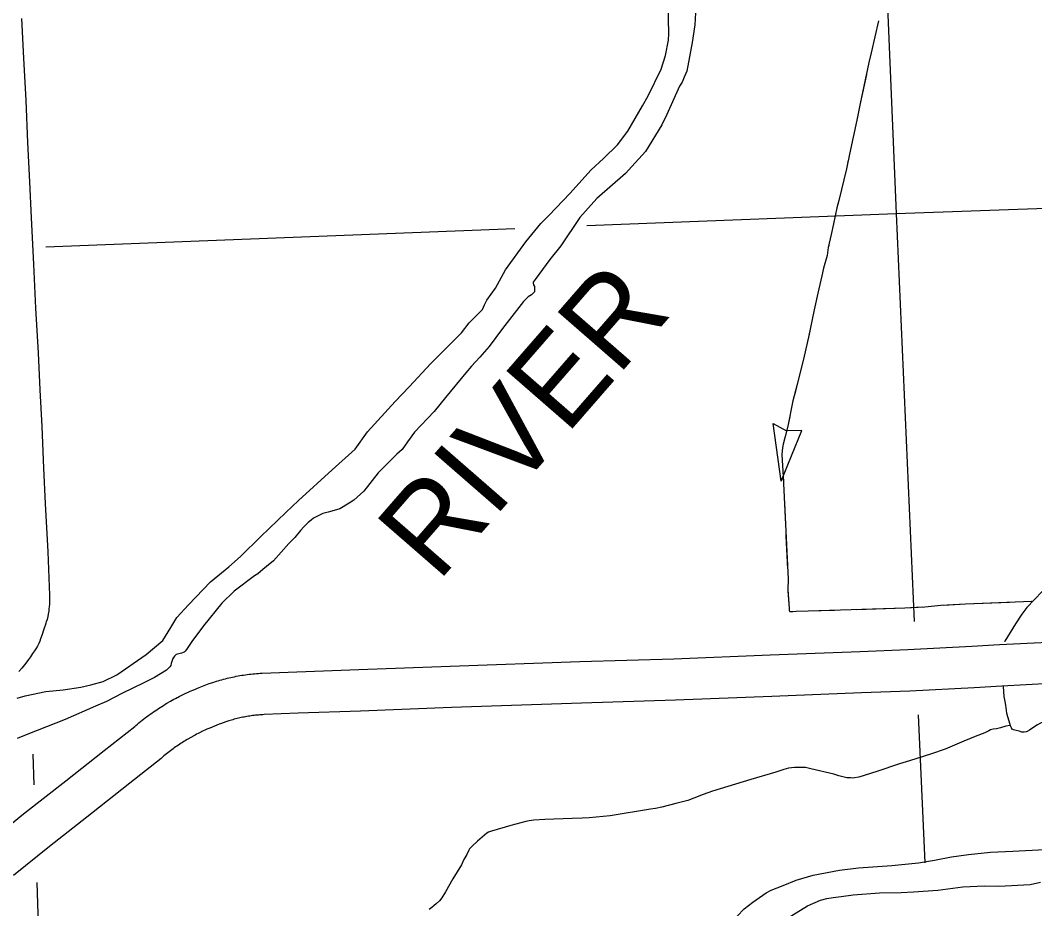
# Model space of a CAD drawing. Extents: x 1720274 to 1751788, y 372074 to 391887.
# Drawn here: x 1738461 to 1739427, y 378212 to 379057 of the extents above; entities that cross this region are included whole.
import ezdxf

# ---------------------------------------------------------------- set-up
doc = ezdxf.new("R2010")
doc.units = 0
for name, color, linetype in [('Level 10', 7, 'Continuous'), ('Level 35', 7, 'Continuous'), ('Level 43', 7, 'Continuous'), ('Level 5', 7, 'Continuous'), ('Level 9', 7, 'Continuous')]:
    doc.layers.add(name, color=color, linetype=linetype)

msp = doc.modelspace()

# ---------------------------------------------------------------- linework, layer by layer
at = {"layer": 'Level 10'}
for p, q in [((1738610.83, 378412.58), (1738610.98, 378412.66)), ((1738629.05, 378377.54), (1738629.21, 378377.62))]:
    msp.add_line(p, q, dxfattribs=at)
for points in [[(1738462.61, 379058.87), (1738464.46, 379020.96), (1738466.76, 378980.65), (1738468.17, 378940.77), (1738470.1, 378903.37), (1738471.78, 378869.07), (1738473.9, 378825.07), (1738475.84, 378783.04), (1738478.31, 378740.5), (1738479.99, 378705.37), (1738481.75, 378670.52), (1738483.43, 378630.95), (1738485.1, 378597.26), (1738487.67, 378551.17), (1738489.01, 378510), (1738489.01, 378505.62), (1738489.01, 378504.29), (1738489.01, 378501.51), (1738488.85, 378498.78), (1738488.62, 378496.92), (1738488.4, 378494.84), (1738487.9, 378491.82), (1738487.44, 378489.53), (1738486.85, 378486.9), (1738486.12, 378484.59), (1738485.76, 378483.35), (1738485.13, 378481.15), (1738484.23, 378478.43), (1738483.57, 378476.74), (1738482.05, 378472.35), (1738480.63, 378468.43), (1738479.85, 378466.21), (1738478.89, 378463.91), (1738477.64, 378461.41), (1738476.15, 378458.93), (1738474.89, 378457.04), (1738473.94, 378455.64), (1738473.05, 378454.32), (1738470.95, 378451.21), (1738469.12, 378448.61), (1738466.61, 378445.21), (1738462.81, 378440.61), (1738459.93, 378437.42)], [(1738610.98, 378412.66), (1738612.6, 378413.49), (1738614.35, 378414.37), (1738617.75, 378416.02), (1738621.17, 378417.62), (1738623, 378418.43), (1738626.51, 378419.95), (1738631.6, 378422.01), (1738636.3, 378423.87), (1738638, 378424.52), (1738641.28, 378425.73), (1738644.63, 378426.88), (1738647.96, 378427.95), (1738649.7, 378428.49), (1738651.4, 378428.99), (1738653.1, 378429.47), (1738654.81, 378429.94), (1738656.53, 378430.39), (1738658.24, 378430.82), (1738659.97, 378431.23), (1738661.69, 378431.63), (1738663.42, 378432.01), (1738665.16, 378432.37), (1738666.9, 378432.72), (1738668.64, 378433.05), (1738670.38, 378433.36), (1738672.13, 378433.65), (1738673.88, 378433.92), (1738675.63, 378434.18), (1738677.39, 378434.42), (1738679.15, 378434.64), (1738680.91, 378434.85), (1738682.67, 378435.03), (1738684.43, 378435.2), (1738686.2, 378435.35), (1738687.96, 378435.48), (1738689.73, 378435.6), (1738691.52, 378435.7), (1738724.42, 378437.11), (1738783.69, 378439.11), (1738870.44, 378442.35), (1738994.09, 378446.7), (1739083.5, 378449.4), (1739175.1, 378453), (1739260.62, 378456.4), (1739306.16, 378458.19), (1739367.18, 378461.27), (1739393.46, 378462.89), (1739439.69, 378465.32)], [(1739441.97, 378425.88), (1739395.71, 378423.45), (1739369.39, 378421.83), (1739307.93, 378418.73), (1739262.18, 378416.94), (1739176.66, 378413.53), (1739084.87, 378409.93), (1738995.38, 378407.22), (1738871.87, 378402.87), (1738785.09, 378399.63), (1738725.93, 378397.64), (1738693.46, 378396.25), (1738692.11, 378396.17), (1738690.73, 378396.08), (1738689.36, 378395.98), (1738687.99, 378395.86), (1738686.63, 378395.73), (1738685.26, 378395.59), (1738683.89, 378395.43), (1738682.53, 378395.26), (1738681.17, 378395.07), (1738679.81, 378394.87), (1738678.45, 378394.66), (1738677.1, 378394.43), (1738675.74, 378394.19), (1738674.39, 378393.94), (1738673.04, 378393.67), (1738671.7, 378393.39), (1738670.36, 378393.09), (1738669.02, 378392.78), (1738667.68, 378392.46), (1738666.35, 378392.13), (1738665.02, 378391.78), (1738663.69, 378391.42), (1738662.37, 378391.04), (1738661.05, 378390.65), (1738659.79, 378390.27), (1738657.12, 378389.41), (1738654.52, 378388.51), (1738651.9, 378387.55), (1738650.66, 378387.07), (1738646.28, 378385.34), (1738641.75, 378383.5), (1738638.89, 378382.27), (1738637.56, 378381.67), (1738634.7, 378380.35), (1738631.86, 378378.97), (1738630.51, 378378.29), (1738629.05, 378377.54)], [(1738430.01, 378273.83), (1738464.49, 378301.78), (1738504.63, 378333.15), (1738541.13, 378361.99), (1738570.27, 378385.07), (1738571.35, 378386), (1738572.81, 378387.23), (1738574.28, 378388.45), (1738575.77, 378389.66), (1738577.26, 378390.85), (1738578.77, 378392.03), (1738580.28, 378393.19), (1738581.81, 378394.34), (1738583.34, 378395.48), (1738584.89, 378396.6), (1738586.44, 378397.71), (1738588.01, 378398.81), (1738589.59, 378399.89), (1738591.17, 378400.96), (1738592.77, 378402.01), (1738594.37, 378403.05), (1738595.98, 378404.07), (1738597.61, 378405.08), (1738599.24, 378406.08), (1738600.92, 378407.08), (1738604.19, 378408.97), (1738607.49, 378410.81), (1738609.21, 378411.73), (1738610.83, 378412.58)], [(1738629.21, 378377.62), (1738627.75, 378376.85), (1738626.43, 378376.14), (1738623.67, 378374.61), (1738620.94, 378373.03), (1738619.64, 378372.26), (1738618.32, 378371.45), (1738617, 378370.62), (1738615.68, 378369.79), (1738614.38, 378368.95), (1738613.08, 378368.09), (1738611.79, 378367.22), (1738610.51, 378366.34), (1738609.23, 378365.45), (1738607.97, 378364.55), (1738606.71, 378363.63), (1738605.46, 378362.71), (1738604.22, 378361.77), (1738602.99, 378360.82), (1738601.76, 378359.87), (1738600.55, 378358.9), (1738599.34, 378357.91), (1738598.14, 378356.92), (1738596.96, 378355.92), (1738595.41, 378354.59), (1738565.63, 378331.01), (1738529.03, 378302.09), (1738489.09, 378270.87), (1738454.85, 378243.12)]]:
    msp.add_lwpolyline(points, dxfattribs=at)
at = {"layer": 'Level 35'}
for points in [[(1739551.98, 378620.37), (1739546.88, 378616.5), (1739520.17, 378595.92), (1739513.87, 378589.91), (1739504.26, 378581.95), (1739478.3, 378557.93), (1739472.6, 378551.17), (1739469.9, 378547.71), (1739464.95, 378542.01), (1739434.04, 378513.32), (1739419.49, 378498.3), (1739414.68, 378491.84), (1739408.68, 378482.68), (1739398.48, 378466.16), (1739398.27, 378465.72)], [(1739396.9, 378422.87), (1739397.58, 378413.45), (1739398.48, 378408.64), (1739399.23, 378405.19), (1739399.98, 378397.68), (1739402.23, 378390.47), (1739403.43, 378385.96), (1739404.78, 378383.26)], [(1739483.39, 378415.18), (1739473.56, 378411.24), (1739463.99, 378407.04), (1739463.25, 378406.29), (1739461.89, 378405), (1739460.06, 378403.64), (1739456.06, 378400.72), (1739452.12, 378398.21), (1739445.61, 378394.14), (1739441.54, 378392.17), (1739436.86, 378390.06), (1739432.25, 378388.16), (1739429.6, 378386.53), (1739424.31, 378382.93), (1739421.94, 378381.37), (1739419.63, 378380.08), (1739418.82, 378379.88), (1739416.98, 378379.54), (1739414.75, 378379.61), (1739412.1, 378380.42), (1739409.32, 378381.24), (1739406.67, 378381.85), (1739405.38, 378382.53), (1739404.78, 378383.26)], [(1739403.43, 378385.96), (1739399.34, 378385.16), (1739394.4, 378383.73), (1739390.38, 378382.73), (1739387.2, 378382.31), (1739384.69, 378381.81), (1739383.1, 378380.97), (1739379.33, 378378.79), (1739370.12, 378375.44), (1739359.4, 378370.91), (1739341.57, 378363.37), (1739328.5, 378358.84), (1739307.65, 378352.39), (1739298.27, 378349.54), (1739276.67, 378342.08), (1739259.42, 378336.88), (1739255.32, 378335.96), (1739253.73, 378335.79), (1739251.63, 378335.96), (1739248.12, 378336.21), (1739240.5, 378338.06), (1739235.56, 378339.65), (1739213.95, 378344.68), (1739208.85, 378345.77), (1739204.41, 378345.93), (1739198.38, 378345.85), (1739192.68, 378345.26), (1739188.08, 378344.09), (1739185.23, 378343.17), (1739180.46, 378341.41), (1739156.85, 378334.54), (1739120.25, 378323.47), (1739111.29, 378320.12), (1739102.5, 378316.85), (1739096.64, 378314.67), (1739085.25, 378311.57), (1739072.1, 378308.14), (1739065.91, 378306.96), (1739061.14, 378306.38), (1739022.95, 378299.92), (1739002.86, 378297.91), (1738996.16, 378297.58), (1738986.78, 378297.41), (1738960.74, 378296.49), (1738950.02, 378295.82), (1738945.66, 378295.31), (1738942.48, 378294.47), (1738928.41, 378290.79), (1738909.74, 378285.34), (1738907.15, 378284.5), (1738905.39, 378283.33), (1738903.04, 378281.4), (1738896.43, 378275.7), (1738891.49, 378271.01), (1738888.97, 378268.41), (1738888.14, 378267.15), (1738886.46, 378263.21), (1738883.62, 378258.35), (1738881.27, 378253.16), (1738873.15, 378239.83), (1738866.03, 378227.68), (1738862.6, 378221.98), (1738860.34, 378219.04), (1738857.16, 378216.19), (1738855.23, 378214.52), (1738853.05, 378212.76), (1738850.46, 378210.75)]]:
    msp.add_lwpolyline(points, dxfattribs=at)
at = {"layer": 'Level 43'}
for p, q in [((1739178.11, 378673.35), (1739190.77, 378666.41)), ((1739185.58, 378618.3), (1739178.11, 378673.35)), ((1739185.58, 378618.3), (1739205.38, 378666.68)), ((1739205.38, 378666.68), (1739190.96, 378666.37))]:
    msp.add_line(p, q, dxfattribs=at)
for points in [[(1739278.25, 379056.39), (1739271.21, 379026.01), (1739269.07, 379016.81), (1739260.79, 378977.96), (1739257.73, 378961.91), (1739250.48, 378929.61), (1739247.62, 378915.7), (1739240.47, 378885.65), (1739238.63, 378878.49), (1739235.46, 378863.26), (1739233.12, 378853.14), (1739230.46, 378840.87), (1739229.23, 378833.31), (1739225.86, 378821.14), (1739224.43, 378813.68), (1739220.35, 378797.22), (1739217.08, 378781.37), (1739211.56, 378755.61), (1739207.48, 378737.41), (1739200.74, 378710.42), (1739196.65, 378694.88), (1739191.95, 378670.86), (1739189.5, 378660.84), (1739187.36, 378653.48), (1739186.85, 378650.21), (1739186.44, 378647.35), (1739186.34, 378643.87), (1739187.46, 378622.5), (1739189.91, 378570.88), (1739192.16, 378525.18), (1739191.85, 378515.37), (1739193.08, 378497.68), (1739193.18, 378495.43), (1739193.38, 378494.82), (1739193.69, 378494.51), (1739194.2, 378494.41), (1739195.12, 378494.41), (1739196.55, 378494.41), (1739199.82, 378494.61), (1739211.36, 378494.9), (1739303.27, 378498), (1739322.27, 378498.98), (1739337.59, 378500.33), (1739360.86, 378501.69), (1739424.18, 378504.17)], [(1739278.25, 379056.39), (1739271.21, 379026.01), (1739271.19, 379025.91)], [(1739266.67, 379005.55), (1739260.79, 378977.96), (1739257.73, 378961.91), (1739253.78, 378944.33)], [(1739249.32, 378923.96), (1739247.62, 378915.7), (1739240.47, 378885.65), (1739238.63, 378878.49), (1739235.46, 378863.26), (1739235.4, 378862.97)], [(1739230.84, 378842.62), (1739230.46, 378840.87), (1739229.23, 378833.31), (1739225.86, 378821.14), (1739224.43, 378813.68), (1739220.35, 378797.22), (1739217.13, 378781.61)], [(1739212.76, 378761.21), (1739211.56, 378755.61), (1739207.48, 378737.41), (1739200.74, 378710.42), (1739198.1, 378700.4)], [(1739193.74, 378680.01), (1739191.95, 378670.86), (1739189.5, 378660.84), (1739187.36, 378653.48), (1739186.85, 378650.21), (1739186.44, 378647.35), (1739186.34, 378643.87), (1739187.46, 378622.5), (1739187.66, 378618.32)], [(1739188.65, 378597.49), (1739189.91, 378570.88), (1739190.14, 378566.24)], [(1739190.14, 378566.24), (1739191.68, 378534.99)], [(1739191.94, 378514.16), (1739193.08, 378497.68), (1739193.18, 378495.43), (1739193.38, 378494.82), (1739193.69, 378494.51), (1739194.2, 378494.41), (1739195.12, 378494.41), (1739196.55, 378494.41), (1739199.82, 378494.61), (1739211.36, 378494.9), (1739236.37, 378495.74)], [(1739340.53, 378500.51), (1739360.86, 378501.69), (1739403.03, 378503.34)], [(1739423.87, 378504.16), (1739424.18, 378504.17)], [(1739257.22, 378496.45), (1739303.27, 378498), (1739319.74, 378498.85)]]:
    msp.add_lwpolyline(points, dxfattribs=at)
at = {"layer": 'Level 5'}
for points in [[(1739259.46, 379720.32), (1739295.01, 378873.27)], [(1739295.01, 378873.27), (1739615.95, 378884.67)], [(1739000.74, 378861.73), (1739295.01, 378873.27)], [(1739295.01, 378873.27), (1739312.16, 378484.95)], [(1738485.62, 378841.53), (1738931.91, 378859.03)], [(1739316.09, 378395.97), (1739322.31, 378255.26)], [(1738473.2, 378358.73), (1738474.14, 378329.48)], [(1738477.12, 378236.4), (1738485.1, 377987.36)]]:
    msp.add_lwpolyline(points, dxfattribs=at)
at = {"layer": 'Level 9'}
for points in [[(1739104.76, 379075.58), (1739103.3, 379052.59), (1739100.91, 379035.95), (1739095.92, 379008.48), (1739093.22, 379002.97), (1739091.25, 378998.29), (1739088.65, 378994.44), (1739076.59, 378967.5), (1739072.02, 378957.51), (1739056.33, 378932.03), (1739043.34, 378917.88), (1739037.52, 378911.33), (1739010.18, 378887.4), (1738993.87, 378869.2), (1738975.99, 378842.25), (1738965.49, 378829.35), (1738951.46, 378810.32), (1738949.59, 378807.93), (1738949.59, 378806.78), (1738949.9, 378805.33), (1738950.94, 378803.66), (1738950.94, 378800.96), (1738950.74, 378798.77), (1738949.9, 378797.63), (1738947.93, 378795.76), (1738944.71, 378793.88), (1738940.45, 378789.51), (1738929.22, 378775.26), (1738920.18, 378763.82), (1738907.61, 378746.66), (1738898.88, 378736.57), (1738890.77, 378727.72), (1738885.47, 378721.48), (1738865.93, 378698.18), (1738855.43, 378684.87), (1738836.52, 378665), (1738829.87, 378655.74), (1738824.77, 378648.67), (1738819.68, 378644.09), (1738801.91, 378626.3), (1738788.19, 378609.03), (1738778.84, 378600.3), (1738774.26, 378597.49)], [(1739075.41, 379023.66), (1739078.3, 379038.27), (1739078.75, 379044.51), (1739078.15, 379071.3)], [(1738458.41, 378411.89), (1738466.02, 378414.17), (1738485.63, 378418.13), (1738502.21, 378419.95), (1738518.94, 378422.24), (1738528.52, 378424.52), (1738540.23, 378427.87), (1738553.16, 378433.96), (1738581.14, 378453.44), (1738596.96, 378466.84), (1738604.56, 378479.32), (1738610.34, 378488.61), (1738621.44, 378500.63), (1738642.28, 378522.55), (1738659.77, 378537.01), (1738671.02, 378546.6), (1738690.19, 378565.63), (1738714.21, 378588.61), (1738726.23, 378599.88), (1738758.32, 378629.1), (1738780.22, 378648.89), (1738791.93, 378665.49), (1738818.09, 378694.1), (1738831.77, 378708.56), (1738851.85, 378730.03), (1738881.35, 378759.56), (1738888.5, 378769), (1738901.43, 378781.78), (1738903.1, 378786.2), (1738905.53, 378790.61), (1738913.75, 378802.18), (1738923.17, 378819.53), (1738942.64, 378846.32), (1738956.78, 378863.52), (1738964.85, 378871.44), (1738984.46, 378892.29), (1739004.84, 378914.67), (1739016.4, 378925.63), (1739029.63, 378938.57), (1739039.52, 378951.51), (1739053.51, 378975.71), (1739058.83, 378985.3), (1739071.45, 379010.57), (1739075.41, 379023.66)], [(1738774.26, 378597.49), (1738765.43, 378591.97), (1738760.23, 378590.62), (1738754.41, 378588.96), (1738749.32, 378587.71), (1738740.59, 378583.34), (1738738.2, 378581.36), (1738735.4, 378579.07), (1738731.24, 378574.81), (1738728.02, 378571.38), (1738722.61, 378564.82), (1738717.1, 378559.1), (1738702.45, 378542.46), (1738695.8, 378537.26), (1738692.06, 378534.45), (1738687.38, 378530.39), (1738684.26, 378528.21), (1738665.04, 378513.64), (1738653.19, 378502.41), (1738635.83, 378480.77), (1738624.61, 378465.9), (1738619.62, 378458.3), (1738618.37, 378456.54), (1738617.44, 378455.81), (1738614.73, 378454.87), (1738612.34, 378454.04), (1738609.64, 378453.41), (1738607.98, 378451.85), (1738606.63, 378449.77), (1738605.9, 378447.69), (1738605.07, 378444.88), (1738604.65, 378442.91), (1738603.82, 378441.66), (1738600.5, 378438.54), (1738588.96, 378431.57), (1738578.98, 378426.58), (1738558.72, 378416.59), (1738543.44, 378408.68), (1738533.05, 378404.21), (1738504.05, 378391.73), (1738468.4, 378377.58), (1738458.53, 378373.42)], [(1739143.83, 378204.54), (1739150.36, 378211.57), (1739158.71, 378217.63), (1739171.3, 378226.71), (1739176.14, 378229.26), (1739187.52, 378233.5), (1739199.75, 378238.71), (1739216.09, 378243.55), (1739241.14, 378248.16), (1739259.18, 378250.34), (1739291.01, 378252.64), (1739316.43, 378255.06), (1739331.56, 378257.61), (1739347.78, 378261), (1739363.88, 378263.18), (1739384.82, 378265.36), (1739406, 378266.21), (1739436.5, 378268.03)], [(1739191.65, 378202.48), (1739210.6, 378214.43), (1739223.01, 378219.69), (1739229.06, 378221.28), (1739234.95, 378222.08), (1739242.59, 378223.04), (1739254.22, 378224.79), (1739279.05, 378226.7), (1739299.74, 378226.86), (1739311.52, 378227.5), (1739334.61, 378229.09), (1739358.33, 378232.28), (1739379.18, 378233.23), (1739392.87, 378232.92), (1739422.48, 378234.51), (1739432.51, 378236.74)]]:
    msp.add_lwpolyline(points, dxfattribs=at)

# ---------------------------------------------------------------- texts
msp.add_text('RIVER', height=83.424, rotation=48.9367, dxfattribs=at).set_placement((1738858.81, 378521.41))

doc.saveas('drawing.dxf')
